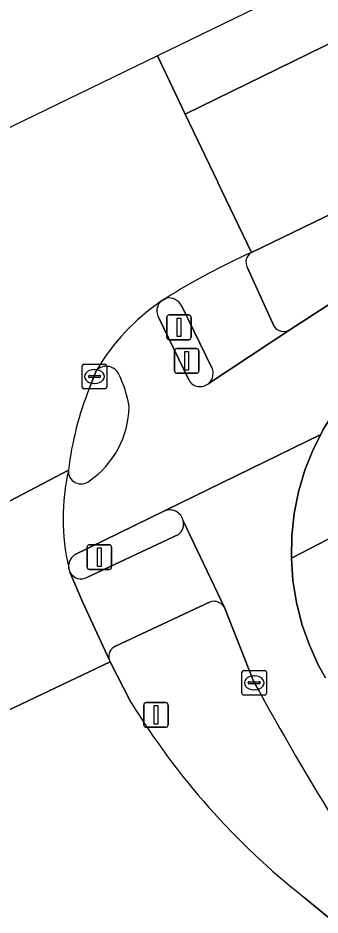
# Model space of a CAD drawing. Extents: x 159888 to 160761, y 384031 to 384750.
# Drawn here: x 160006.66 to 160018.9, y 384549.86 to 384586.19 of the extents above; entities that cross this region are included whole.
import ezdxf

# ---------------------------------------------------------------- set-up
doc = ezdxf.new("R2010")
doc.units = 0
for name, color, linetype in [('IMGEO_Berm_groen', 7, 'Continuous'), ('IMGEO_Drukknoppaal', 7, 'Continuous'), ('IMGEO_Fietspad_gesloten', 7, 'Continuous'), ('IMGEO_Kolk', 7, 'Continuous'), ('IMGEO_Lichtmast', 7, 'Continuous'), ('IMGEO_Rijbaan_lokaal_gesloten', 7, 'Continuous'), ('IMGEO_Rijbaan_lokaal_open', 7, 'Continuous'), ('IMGEO_Rijbaan_regionaal_gesloten', 7, 'Continuous'), ('IMGEO_Verkeerseiland_gesloten', 7, 'Continuous'), ('IMGEO_Verkeerseiland_open', 7, 'Continuous'), ('IMGEO_Verkeersregelinstallatiepaal', 7, 'Continuous'), ('IMGEO_Voetpad_open', 7, 'Continuous')]:
    doc.layers.add(name, color=color, linetype=linetype)

msp = doc.modelspace()

# ---------------------------------------------------------------- linework, layer by layer
at = {"layer": 'IMGEO_Berm_groen'}
for points in [[(160014.449, 384562.538), (160010.62, 384560.754)], [(160016.236, 384559.264), (160015.025, 384562.308)], [(160010.402, 384560.107), (160011.24, 384558.478)], [(160018.255, 384550.575), (160021.295, 384548.073), (160022.531, 384547.078), (160022.586, 384547.03)]]:
    msp.add_lwpolyline(points, dxfattribs=at)
for centre, radius, start, end in [((160014.607, 384562.096), 0.469, 45.0125, 109.6824), ((160014.603, 384562.097), 0.472, 26.6243, 44.6315), ((160010.809, 384560.33), 0.464, 114.0046, 195.6535), ((160010.791, 384560.323), 0.445, 195.3793, 209.0276), ((160146.694, 384631.285), 149.017, 208.90143, 214.12451), ((160036.937, 384574.222), 30.136, 211.4959, 231.691)]:
    msp.add_arc(centre, radius, start, end, dxfattribs=at)
at = {"layer": 'IMGEO_Drukknoppaal'}
for p, q in [((160013.007, 384571.9), (160013.007, 384572.7)), ((160013.007, 384572.7), (160013.007, 384571.9)), ((160013.107, 384572.8), (160013.897, 384572.8)), ((160013.897, 384572.8), (160013.107, 384572.8)), ((160013.997, 384572.7), (160013.997, 384571.9)), ((160013.997, 384571.9), (160013.997, 384572.7)), ((160013.897, 384571.8), (160013.107, 384571.8)), ((160013.107, 384571.8), (160013.897, 384571.8))]:
    msp.add_line(p, q, dxfattribs=at)
msp.add_lwpolyline([(160013.427, 384572.675), (160013.577, 384572.675), (160013.577, 384571.925), (160013.427, 384571.925), (160013.427, 384572.675)], dxfattribs=at)
for centre, start, end in [((160013.107, 384572.7), 90, 180), ((160013.107, 384572.7), 90, 180), ((160013.897, 384572.7), 0, 90), ((160013.897, 384572.7), 360, 90), ((160013.107, 384571.9), 180, 270), ((160013.107, 384571.9), 180, 270), ((160013.897, 384571.9), 270, 0), ((160013.897, 384571.9), 270, 0)]:
    msp.add_arc(centre, 0.1, start, end, dxfattribs=at)
at = {"layer": 'IMGEO_Fietspad_gesloten'}
for points in [[(160008.961, 384564.445), (160012.571, 384566.209), (160012.595, 384566.225), (160012.65, 384566.252), (160018.927, 384569.315), (160019.03, 384569.518), (160019.508, 384570.287), (160020.053, 384571.009), (160020.659, 384571.68), (160021.324, 384572.294), (160022.04, 384572.846), (160029.623, 384577.749), (160046.967, 384587.883)], [(160037.444, 384585.867), (160035.722, 384584.738), (160020.966, 384575.687), (160017.679, 384573.562), (160014.403, 384571.399)], [(160013.581, 384571.528), (160012.358, 384574.07)], [(160019.117, 384559.462), (160018.843, 384559.964), (160018.467, 384560.787), (160018.167, 384561.64), (160017.945, 384562.517), (160017.801, 384563.41), (160017.738, 384564.312), (160017.756, 384565.217), (160017.855, 384566.116), (160018.033, 384567.003), (160018.29, 384567.87), (160018.623, 384568.711), (160018.927, 384569.315), (160012.65, 384566.252), (160012.595, 384566.225), (160012.571, 384566.209)], [(160013.362, 384565.824), (160015.025, 384562.308), (160016.236, 384559.264)]]:
    msp.add_lwpolyline(points, dxfattribs=at)
for centre, radius, start, end in [((160017.42, 384567.456), 8.79, 124.494, 149.4529), ((160012.82, 384574.329), 0.53, 135.5355, 209.2753), ((160010.245, 384571.517), 0.566, 32.0191, 134.1662), ((160006.678, 384569.764), 4.538, 8.5001, 26.8959), ((160014.043, 384571.787), 0.53, 209.3077, 312.8544), ((160007.431, 384570.508), 3.736, 304.7628, 358.88), ((160017.437, 384565.924), 8.944, 167.3818, 192.9082), ((160009.225, 384567.834), 0.518, 175.0888, 310.3908), ((160012.815, 384565.706), 0.559, 12.1578, 115.9354), ((160009.266, 384563.987), 0.551, 123.6619, 186.3406), ((160146.694, 384631.285), 149.017, 208.90143, 214.12451)]:
    msp.add_arc(centre, radius, start, end, dxfattribs=at)
at = {"layer": 'IMGEO_Kolk'}
for p, q in [((160009.263, 384571.243), (160009.263, 384572.095)), ((160009.338, 384572.169), (160010.19, 384572.169)), ((160009.751, 384571.949), (160009.776, 384571.949)), ((160010.264, 384572.095), (160010.264, 384571.243)), ((160009.522, 384571.663), (160009.522, 384571.675)), ((160009.96, 384571.626), (160009.562, 384571.626)), ((160009.565, 384571.712), (160009.963, 384571.712)), ((160010.006, 384571.675), (160010.006, 384571.663)), ((160010.19, 384571.169), (160009.338, 384571.169)), ((160009.774, 384571.389), (160009.749, 384571.389)), ((160015.735, 384558.838), (160015.735, 384559.69)), ((160015.81, 384559.764), (160016.662, 384559.764)), ((160016.223, 384559.544), (160016.248, 384559.544)), ((160016.736, 384559.69), (160016.736, 384558.838)), ((160015.994, 384559.258), (160015.994, 384559.27)), ((160016.432, 384559.221), (160016.034, 384559.221)), ((160016.037, 384559.307), (160016.435, 384559.307)), ((160016.478, 384559.27), (160016.478, 384559.258)), ((160016.246, 384558.984), (160016.221, 384558.984)), ((160016.662, 384558.764), (160015.81, 384558.764))]:
    msp.add_line(p, q, dxfattribs=at)
for points in [[(160009.263, 384571.243), (160009.263, 384572.095)], [(160009.338, 384572.169), (160010.19, 384572.169)], [(160010.264, 384572.095), (160010.264, 384571.243)], [(160010.19, 384571.169), (160009.338, 384571.169)], [(160015.735, 384558.838), (160015.735, 384559.69)], [(160015.81, 384559.764), (160016.662, 384559.764)], [(160016.736, 384559.69), (160016.736, 384558.838)], [(160016.662, 384558.764), (160015.81, 384558.764)]]:
    msp.add_lwpolyline(points, dxfattribs=at)
for centre, radius, start, end in [((160009.34, 384572.093), 0.0765, 91.552, 178.448), ((160009.34, 384572.093), 0.0765, 91.552, 178.448), ((160010.188, 384572.093), 0.0765, 1.552, 88.448), ((160010.188, 384572.093), 0.0765, 1.552, 88.448), ((160009.562, 384571.672), 0.0403, 85.8775, 175.7526), ((160009.559, 384571.662), 0.0366, 178.938, 274.7102), ((160009.963, 384571.669), 0.043, 264.8664, 352.4533), ((160009.967, 384571.674), 0.0386, 1.7309, 96.639), ((160009.34, 384571.245), 0.0765, 181.552, 268.448), ((160009.34, 384571.245), 0.0765, 181.552, 268.448), ((160010.188, 384571.245), 0.0765, 271.552, 358.448), ((160010.188, 384571.245), 0.0765, 271.552, 358.448), ((160015.812, 384559.688), 0.0765, 91.552, 178.448), ((160015.812, 384559.688), 0.0765, 91.552, 178.448), ((160016.66, 384559.688), 0.0765, 1.552, 88.448), ((160016.66, 384559.688), 0.0765, 1.552, 88.448), ((160016.034, 384559.267), 0.0403, 85.8775, 175.7526), ((160016.031, 384559.257), 0.0366, 178.938, 274.7102), ((160016.435, 384559.264), 0.043, 264.8664, 352.4533), ((160016.439, 384559.269), 0.0386, 1.7309, 96.639), ((160015.812, 384558.84), 0.0765, 181.552, 268.448), ((160015.812, 384558.84), 0.0765, 181.552, 268.448), ((160016.66, 384558.84), 0.0765, 271.552, 358.448), ((160016.66, 384558.84), 0.0765, 271.552, 358.448)]:
    msp.add_arc(centre, radius, start, end, dxfattribs=at)
for centre, major_axis, ratio, start_param, end_param in [((160009.75, 384571.669), (-0.387, 0.002), 0.722429, 4.712389, 7.853982), ((160009.775, 384571.669), (-0.39, 0.002), 0.717154, 1.570796, 4.712389), ((160016.222, 384559.264), (-0.387, 0.002), 0.722429, 4.712389, 7.853982), ((160016.247, 384559.264), (-0.39, 0.002), 0.717154, 1.570796, 4.712389)]:
    msp.add_ellipse(centre, major_axis=major_axis, ratio=ratio, start_param=start_param, end_param=end_param, dxfattribs=at)
at = {"layer": 'IMGEO_Lichtmast'}
for p, q in [((160011.857, 384558.465), (160012.647, 384558.465)), ((160012.647, 384558.465), (160011.857, 384558.465)), ((160011.757, 384557.565), (160011.757, 384558.365)), ((160011.757, 384558.365), (160011.757, 384557.565)), ((160012.747, 384558.365), (160012.747, 384557.565)), ((160012.747, 384557.565), (160012.747, 384558.365)), ((160012.647, 384557.465), (160011.857, 384557.465)), ((160011.857, 384557.465), (160012.647, 384557.465))]:
    msp.add_line(p, q, dxfattribs=at)
msp.add_lwpolyline([(160012.177, 384558.34), (160012.327, 384558.34), (160012.327, 384557.59), (160012.177, 384557.59), (160012.177, 384558.34)], dxfattribs=at)
for centre, start, end in [((160011.857, 384558.365), 90, 180), ((160011.857, 384558.365), 90, 180), ((160012.647, 384558.365), 0, 90), ((160012.647, 384558.365), 360, 90), ((160011.857, 384557.565), 180, 270), ((160011.857, 384557.565), 180, 270), ((160012.647, 384557.565), 270, 0), ((160012.647, 384557.565), 270, 0)]:
    msp.add_arc(centre, 0.1, start, end, dxfattribs=at)
at = {"layer": 'IMGEO_Rijbaan_lokaal_gesloten'}
for points in [[(160008.709, 384567.878), (160001.046, 384563.85), (160002.896, 384561.012), (160002.982, 384560.879), (160005.113, 384557.605), (160010.402, 384560.107)], [(160010.362, 384560.205), (160009.289, 384562.517), (160008.768, 384563.751)]]:
    msp.add_lwpolyline(points, dxfattribs=at)
for centre, radius, start, end in [((160017.437, 384565.924), 8.944, 167.3818, 192.9082), ((160009.243, 384563.978), 0.527, 185.7089, 205.5756), ((160010.791, 384560.323), 0.445, 195.3793, 209.0276)]:
    msp.add_arc(centre, radius, start, end, dxfattribs=at)
at = {"layer": 'IMGEO_Rijbaan_lokaal_open'}
for points in [[(160011.24, 384558.478), (160010.402, 384560.107), (160005.113, 384557.605), (160005.169, 384557.519), (160005.583, 384556.637)], [(160055.524, 384518.887), (160055.316, 384519.049), (160055.271, 384519.085), (160054.515, 384519.676), (160040.653, 384531.549), (160028.647, 384541.821), (160022.586, 384547.03), (160022.531, 384547.078), (160021.295, 384548.073), (160018.255, 384550.575)]]:
    msp.add_lwpolyline(points, dxfattribs=at)
msp.add_arc((160036.937, 384574.222), 30.136, 211.4959, 231.691, dxfattribs=at)
at = {"layer": 'IMGEO_Rijbaan_regionaal_gesloten'}
msp.add_lwpolyline([(160012.31, 384584.658), (160013.443, 384582.29), (160022.181, 384586.577), (160056.938, 384603.792), (160124.235, 384636.399), (160172.896, 384659.514), (160176.646, 384661.295), (160199.533, 384671.786), (160241.721, 384691.124), (160240.473, 384693.105), (160159.447, 384655.879), (160154.496, 384653.604), (160076.31, 384615.692)], close=True, dxfattribs=at)
for points in [[(160022.181, 384586.577), (160013.443, 384582.29), (160014.756, 384579.543), (160014.762, 384579.531), (160016.118, 384576.695), (160020.333, 384578.732)], [(160016.118, 384576.695), (160014.762, 384579.531), (160014.756, 384579.543), (160013.443, 384582.29), (160012.31, 384584.658), (159991.57, 384574.601), (159972.612, 384566.998)], [(160012.442, 384574.7), (160012.662, 384574.847)], [(160009.567, 384571.21), (160009.85, 384571.923)], [(159998.756, 384567.522), (160001.046, 384563.85), (160008.709, 384567.878)]]:
    msp.add_lwpolyline(points, dxfattribs=at)
for centre, radius, start, end in [((160029.145, 384548.177), 31.353, 114.5511, 121.7177), ((160017.42, 384567.456), 8.79, 124.494, 149.4529), ((160021.574, 384566.342), 12.956, 157.9294, 173.1904)]:
    msp.add_arc(centre, radius, start, end, dxfattribs=at)
at = {"layer": 'IMGEO_Verkeerseiland_gesloten'}
for points in [[(160012.662, 384574.847), (160012.442, 384574.7)], [(160014.52, 384572.019), (160013.306, 384574.516)], [(160012.358, 384574.07), (160013.581, 384571.528)], [(160009.85, 384571.923), (160009.567, 384571.21)], [(160012.571, 384566.209), (160008.961, 384564.445)], [(160009.479, 384563.539), (160013.167, 384565.272)]]:
    msp.add_lwpolyline(points, dxfattribs=at)
for centre, radius, start, end in [((160012.753, 384574.232), 0.622, 27.1859, 98.41), ((160012.82, 384574.329), 0.53, 135.5355, 209.2753), ((160010.245, 384571.517), 0.566, 32.0191, 134.1662), ((160014.044, 384571.788), 0.529, 312.7417, 25.8851), ((160006.678, 384569.764), 4.538, 8.5001, 26.8959), ((160014.043, 384571.787), 0.53, 209.3077, 312.8544), ((160021.574, 384566.342), 12.956, 157.9294, 173.1904), ((160007.431, 384570.508), 3.736, 304.7628, 358.88), ((160009.225, 384567.834), 0.518, 175.0888, 310.3908), ((160012.815, 384565.706), 0.559, 12.1578, 115.9354), ((160012.819, 384565.705), 0.556, 308.7576, 12.3298), ((160009.266, 384563.987), 0.551, 123.6619, 186.3406), ((160009.243, 384563.978), 0.527, 185.7089, 205.5756), ((160009.226, 384563.988), 0.515, 207.3342, 299.4597)]:
    msp.add_arc(centre, radius, start, end, dxfattribs=at)
at = {"layer": 'IMGEO_Verkeerseiland_open'}
for points in [[(160037.477, 384586.735), (160035.478, 384585.873), (160020.644, 384578.882), (160020.333, 384578.732), (160016.118, 384576.695)], [(160017.679, 384573.562), (160020.966, 384575.687), (160035.722, 384584.738), (160037.444, 384585.867)], [(160015.961, 384576.073), (160017.038, 384573.696)]]:
    msp.add_lwpolyline(points, dxfattribs=at)
for centre, radius, start, end in [((160016.362, 384576.303), 0.462, 121.8577, 209.8098), ((160017.43, 384573.972), 0.479, 215.1175, 301.2674)]:
    msp.add_arc(centre, radius, start, end, dxfattribs=at)
at = {"layer": 'IMGEO_Verkeersregelinstallatiepaal'}
for p, q in [((160012.789, 384574.16), (160013.579, 384574.16)), ((160013.579, 384574.16), (160012.789, 384574.16)), ((160012.689, 384573.26), (160012.689, 384574.06)), ((160012.689, 384574.06), (160012.689, 384573.26)), ((160013.679, 384574.06), (160013.679, 384573.26)), ((160013.679, 384573.26), (160013.679, 384574.06)), ((160013.579, 384573.16), (160012.789, 384573.16)), ((160012.789, 384573.16), (160013.579, 384573.16)), ((160009.466, 384563.956), (160009.466, 384564.756)), ((160009.466, 384564.756), (160009.466, 384563.956)), ((160009.566, 384564.856), (160010.356, 384564.856)), ((160010.356, 384564.856), (160009.566, 384564.856)), ((160010.456, 384564.756), (160010.456, 384563.956)), ((160010.456, 384563.956), (160010.456, 384564.756)), ((160010.356, 384563.856), (160009.566, 384563.856)), ((160009.566, 384563.856), (160010.356, 384563.856))]:
    msp.add_line(p, q, dxfattribs=at)
for points in [[(160013.109, 384574.035), (160013.259, 384574.035), (160013.259, 384573.285), (160013.109, 384573.285), (160013.109, 384574.035)], [(160009.886, 384564.731), (160010.036, 384564.731), (160010.036, 384563.981), (160009.886, 384563.981), (160009.886, 384564.731)]]:
    msp.add_lwpolyline(points, dxfattribs=at)
for centre, start, end in [((160012.789, 384574.06), 90, 180), ((160012.789, 384574.06), 90, 180), ((160013.579, 384574.06), 0, 90), ((160013.579, 384574.06), 360, 90), ((160012.789, 384573.26), 180, 270), ((160012.789, 384573.26), 180, 270), ((160013.579, 384573.26), 270, 0), ((160013.579, 384573.26), 270, 0), ((160009.566, 384564.756), 90, 180), ((160009.566, 384564.756), 90, 180), ((160010.356, 384564.756), 0, 90), ((160010.356, 384564.756), 360, 90), ((160009.566, 384563.956), 180, 270), ((160009.566, 384563.956), 180, 270), ((160010.356, 384563.956), 270, 0), ((160010.356, 384563.956), 270, 0)]:
    msp.add_arc(centre, 0.1, start, end, dxfattribs=at)
at = {"layer": 'IMGEO_Voetpad_open'}
for points in [[(160075.919, 384602.309), (160074.57, 384601.665), (160074.153, 384601.473), (160070.11, 384599.533), (160058.105, 384593.605), (160051.012, 384589.991), (160046.967, 384587.883), (160029.623, 384577.749), (160022.04, 384572.846), (160021.324, 384572.294), (160020.659, 384571.68), (160020.053, 384571.009), (160019.508, 384570.287), (160019.03, 384569.518), (160018.927, 384569.315), (160018.623, 384568.711), (160018.29, 384567.87), (160018.033, 384567.003), (160017.855, 384566.116), (160017.756, 384565.217), (160017.738, 384564.312), (160020.72, 384565.855)], [(160017.038, 384573.696), (160015.961, 384576.073)], [(160013.306, 384574.516), (160014.52, 384572.019)], [(160014.403, 384571.399), (160017.679, 384573.562)], [(160015.025, 384562.308), (160013.362, 384565.824)], [(160020.72, 384565.855), (160017.738, 384564.312), (160017.801, 384563.41), (160017.945, 384562.517), (160018.167, 384561.64), (160018.467, 384560.787), (160018.843, 384559.964), (160019.117, 384559.462)], [(160013.167, 384565.272), (160009.479, 384563.539)], [(160008.768, 384563.751), (160009.289, 384562.517), (160010.362, 384560.205)], [(160010.62, 384560.754), (160014.449, 384562.538)]]:
    msp.add_lwpolyline(points, dxfattribs=at)
for centre, radius, start, end in [((160029.145, 384548.177), 31.353, 114.5511, 121.7177), ((160016.362, 384576.303), 0.462, 121.8577, 209.8098), ((160012.753, 384574.232), 0.622, 27.1859, 98.41), ((160017.43, 384573.972), 0.479, 215.1175, 301.2674), ((160014.044, 384571.788), 0.529, 312.7417, 25.8851), ((160012.819, 384565.705), 0.556, 308.7576, 12.3298), ((160009.226, 384563.988), 0.515, 207.3342, 299.4597), ((160014.607, 384562.096), 0.469, 45.0125, 109.6824), ((160014.603, 384562.097), 0.472, 26.6243, 44.6315), ((160010.809, 384560.33), 0.464, 114.0046, 195.6535)]:
    msp.add_arc(centre, radius, start, end, dxfattribs=at)

doc.saveas('drawing.dxf')
